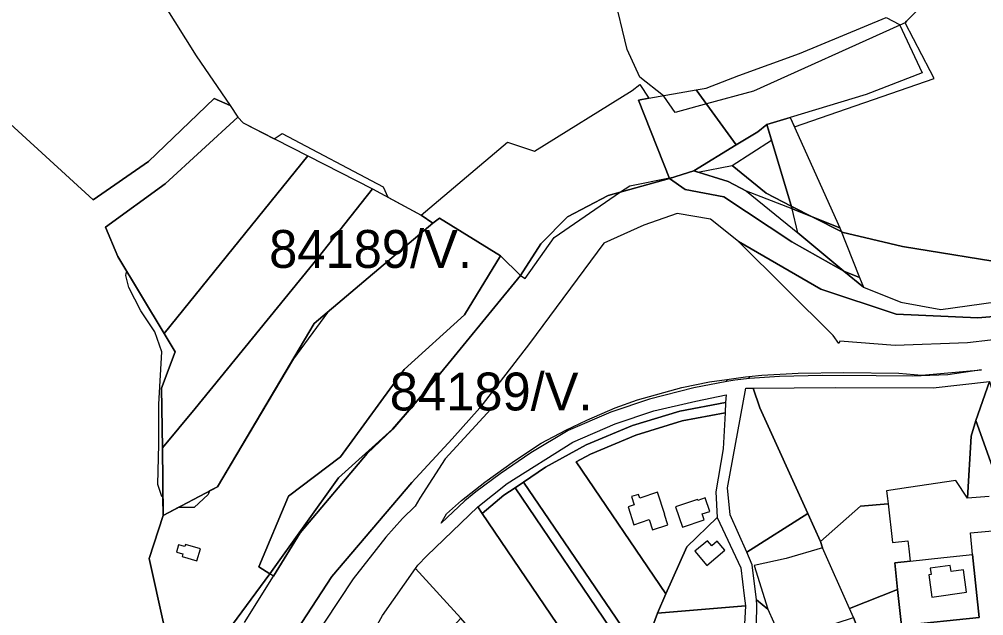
# Model space of a CAD drawing. Extents: x -477304 to -465429, y -1159113 to -1149210.
# Drawn here: x -475671.7 to -475289.9, y -1154370.8 to -1154134.6 of the extents above; entities that cross this region are included whole.
import ezdxf

# ---------------------------------------------------------------- set-up
doc = ezdxf.new("R2010")
doc.units = 0
for name, color, linetype in [('BPEJ_s', 7, 'Continuous'), ('orna_s', 7, 'Continuous'), ('PUPFL_s', 7, 'Continuous'), ('trav_porost_s', 7, 'Continuous'), ('voda_s', 7, 'Continuous'), ('zahrada_s', 7, 'Continuous')]:
    doc.layers.add(name, color=color, linetype=linetype)

msp = doc.modelspace()

# ---------------------------------------------------------------- linework, layer by layer
at = {"layer": 'BPEJ_s'}
for points in [[(-475293.5, -1154108), (-475320.41, -1154135.4), (-475321, -1154136), (-475323.02, -1154136.91), (-475381, -1154163), (-475399.68, -1154168.12), (-475412, -1154171.5), (-475416.5, -1154165), (-475416.69, -1154164.85), (-475426, -1154157.5), (-475431, -1154146.5), (-475436.5, -1154124)], [(-475276.5, -1154232), (-475322, -1154224.5), (-475339.3, -1154220.45), (-475345.5, -1154219), (-475346.33, -1154218.58), (-475356.96, -1154213.17), (-475366.04, -1154208.56), (-475376, -1154203.5), (-475389.5, -1154192.5), (-475373.93, -1154182.46), (-475375.79, -1154176.29), (-475366.47, -1154173.48), (-475364.79, -1154177.23), (-475309.5, -1154158), (-475311.05, -1154155.04), (-475321, -1154136), (-475320.41, -1154135.4), (-475293.5, -1154108)], [(-475582.5, -1154373.5), (-475571.09, -1154355.09), (-475572.52, -1154354.12), (-475576.83, -1154351.41), (-475565.18, -1154323.39), (-475544.55, -1154307.85), (-475519.37, -1154273.24), (-475495.41, -1154251.56), (-475481.23, -1154228.2), (-475473.22, -1154236.05), (-475471.38, -1154237.25), (-475460, -1154221), (-475433.62, -1154202.97), (-475430, -1154200.5), (-475414.34, -1154197.41), (-475412.12, -1154196.97), (-475404.7, -1154194.66), (-475403.04, -1154195.17), (-475389.5, -1154192.5), (-475373.93, -1154182.46), (-475375.79, -1154176.29), (-475366.47, -1154173.48), (-475364.79, -1154177.23), (-475309.5, -1154158), (-475311.05, -1154155.04), (-475321, -1154136), (-475323.02, -1154136.91), (-475381, -1154163), (-475399.68, -1154168.12), (-475412, -1154171.5), (-475416.5, -1154165), (-475416.69, -1154164.85), (-475426, -1154157.5), (-475431, -1154146.5), (-475436.5, -1154124)], [(-475613.99, -1154199.7), (-475585.15, -1154173.3), (-475583.1, -1154175.64), (-475570.82, -1154181.91), (-475567.62, -1154179.77), (-475527.61, -1154200.97), (-475525.77, -1154205.09), (-475512.65, -1154212.2), (-475507.98, -1154215.32), (-475549.67, -1154250.64), (-475563.18, -1154268.99), (-475593.29, -1154319.68), (-475596.43, -1154321.35), (-475596.98, -1154322.75), (-475602.54, -1154327.92), (-475608.78, -1154327.92), (-475614.77, -1154331.11), (-475614.86, -1154323.82), (-475615.25, -1154323.55), (-475616.84, -1154318.78), (-475616.44, -1154302.88), (-475616.44, -1154286.97), (-475615.25, -1154266.3), (-475618.03, -1154258.35), (-475623.59, -1154250), (-475628.36, -1154240.86), (-475629.55, -1154236.08), (-475629.37, -1154235.29), (-475629.18, -1154234.44), (-475632.72, -1154228.55), (-475637.63, -1154216.91), (-475613.99, -1154199.7)], [(-475582.5, -1154373.5), (-475571.09, -1154355.09), (-475560.5, -1154338), (-475534, -1154306.5), (-475524, -1154296.97), (-475523.89, -1154296.86), (-475508.55, -1154279.03), (-475473.22, -1154236.05), (-475471.38, -1154237.25), (-475460, -1154221), (-475433.62, -1154202.97), (-475430, -1154200.5), (-475414.34, -1154197.41), (-475412.12, -1154196.97), (-475404.7, -1154194.66), (-475403.04, -1154195.17), (-475389.5, -1154192.5), (-475376, -1154203.5), (-475366.04, -1154208.56), (-475356.96, -1154213.17), (-475346.33, -1154218.58), (-475345.5, -1154219), (-475339.3, -1154220.45), (-475322, -1154224.5), (-475276.5, -1154232)]]:
    msp.add_lwpolyline(points, dxfattribs=at)
for points in [[(-475583.1, -1154175.64), (-475570.82, -1154181.91), (-475567.62, -1154179.77), (-475527.61, -1154200.97), (-475525.77, -1154205.09), (-475512.65, -1154212.2), (-475507.98, -1154215.32), (-475549.67, -1154250.64), (-475563.18, -1154268.99), (-475593.29, -1154319.68), (-475596.43, -1154321.35), (-475596.98, -1154322.75), (-475602.54, -1154327.92), (-475608.78, -1154327.92), (-475614.77, -1154331.11), (-475614.86, -1154323.82), (-475615.25, -1154323.55), (-475616.84, -1154318.78), (-475616.44, -1154302.88), (-475616.44, -1154286.97), (-475615.25, -1154266.3), (-475618.03, -1154258.35), (-475623.59, -1154250), (-475628.36, -1154240.86), (-475629.55, -1154236.08), (-475629.37, -1154235.29), (-475629.18, -1154234.44), (-475632.72, -1154228.55), (-475637.63, -1154216.91), (-475613.99, -1154199.7), (-475585.15, -1154173.3)], [(-475473.22, -1154236.05), (-475508.55, -1154279.03), (-475523.89, -1154296.86), (-475524, -1154296.97), (-475534, -1154306.5), (-475560.5, -1154338), (-475571.09, -1154355.09), (-475572.52, -1154354.12), (-475576.83, -1154351.41), (-475565.18, -1154323.39), (-475544.55, -1154307.85), (-475519.37, -1154273.24), (-475495.41, -1154251.56), (-475481.23, -1154228.2)]]:
    msp.add_lwpolyline(points, close=True, dxfattribs=at)
at = {"layer": 'orna_s'}
for points in [[(-475365.71, -1154209.66), (-475375.79, -1154176.29), (-475366.47, -1154173.48), (-475346.87, -1154217.23)], [(-475481.26, -1154314.53), (-475490.92, -1154321.74), (-475495.28, -1154325.21), (-475504.75, -1154334.08), (-475502.52, -1154330.36), (-475496.65, -1154325.11), (-475487.4, -1154317.93), (-475475.62, -1154309.48), (-475465.15, -1154302.44), (-475455.29, -1154297.28), (-475447.05, -1154293.35), (-475435.79, -1154288.45), (-475427, -1154285.31), (-475409.33, -1154280.37), (-475398.38, -1154278.13), (-475391.57, -1154277.2), (-475391.61, -1154277.99), (-475404.7, -1154280.5), (-475422.23, -1154285.02), (-475437.56, -1154290.12), (-475454.36, -1154297.46), (-475469.21, -1154306.24)], [(-475293.01, -1154293.52), (-475287.6, -1154277.98), (-475285.1, -1154286.46), (-475259.6, -1154345.03), (-475275.25, -1154342.94)], [(-475475.44, -1154320.07), (-475479.85, -1154323.07), (-475488.4, -1154330.28), (-475490.2, -1154327.62), (-475478.6, -1154318.44), (-475452.58, -1154302.04), (-475435.8, -1154294.77), (-475420.54, -1154289.58), (-475403.9, -1154285.81), (-475391.89, -1154283.24), (-475392.05, -1154286.27), (-475410.21, -1154289.79), (-475428.95, -1154295.45), (-475447.26, -1154303.12), (-475463.43, -1154311.9), (-475472.14, -1154317.82)], [(-475472.14, -1154317.82), (-475463.43, -1154311.9), (-475447.26, -1154303.12), (-475428.95, -1154295.45), (-475410.21, -1154289.79), (-475392.05, -1154286.27), (-475392.27, -1154290.39), (-475409.23, -1154293.66), (-475427.65, -1154299.24), (-475445.56, -1154306.74), (-475451.25, -1154309.87), (-475415.72, -1154362.15), (-475419.07, -1154369.74), (-475424.06, -1154383.3), (-475425.29, -1154386.67)], [(-475395.45, -1154331.87), (-475407.47, -1154343.45), (-475415.72, -1154362.15), (-475451.25, -1154309.87), (-475445.56, -1154306.74), (-475427.65, -1154299.24), (-475409.23, -1154293.66), (-475392.27, -1154290.39), (-475393.01, -1154304.62), (-475395.97, -1154321.77)], [(-475434.02, -1154410.43), (-475488.4, -1154330.28), (-475479.85, -1154323.07), (-475475.44, -1154320.07), (-475427.04, -1154391.42), (-475429.04, -1154396.87)], [(-475427.04, -1154391.42), (-475475.44, -1154320.07), (-475472.14, -1154317.82), (-475425.29, -1154386.67)], [(-475428.36, -1154334.73), (-475422.33, -1154332.72), (-475420.97, -1154336.76), (-475414.96, -1154334.8), (-475416.31, -1154330.71), (-475416.08, -1154330.63), (-475418.98, -1154321.78), (-475426.09, -1154324.18), (-475426.57, -1154322.71), (-475429.37, -1154323.62), (-475428.31, -1154326.8), (-475430.68, -1154327.59)], [(-475401.38, -1154330.47), (-475398.37, -1154329.47), (-475400.09, -1154324.13), (-475403.1, -1154325.13), (-475403.21, -1154324.79), (-475411.87, -1154327.64), (-475409.18, -1154335.69), (-475400.61, -1154332.85)], [(-475490.2, -1154327.62), (-475488.4, -1154330.28), (-475434.02, -1154410.43), (-475457.14, -1154424.42), (-475483.2, -1154387.59), (-475496.89, -1154371.78), (-475514.86, -1154352.08), (-475513.91, -1154350.74), (-475510.38, -1154347.08)], [(-475305.61, -1154347.74), (-475294.27, -1154346.52), (-475291.65, -1154371.42), (-475322.41, -1154374.65), (-475323.96, -1154360.43), (-475325.01, -1154349.84), (-475318.92, -1154349.18)], [(-475297.87, -1154352.6), (-475302.7, -1154353.27), (-475303.11, -1154350.83), (-475311.04, -1154351.96), (-475310.7, -1154354.43), (-475311.63, -1154354.56), (-475310.39, -1154363.36), (-475296.65, -1154361.42)], [(-475369.67, -1154380.75), (-475341.43, -1154371.5), (-475338.2, -1154379.67), (-475378.54, -1154391.78), (-475380.06, -1154389.98), (-475379.64, -1154366.5), (-475379.87, -1154364.5), (-475375.28, -1154368.2), (-475370.79, -1154378.14)]]:
    msp.add_lwpolyline(points, close=True, dxfattribs=at)
for points in [[(-475287.66, -1154323.59), (-475296.25, -1154324.27), (-475294.86, -1154299.65), (-475293.01, -1154293.52), (-475275.25, -1154342.94)], [(-475284.86, -1154513.45), (-475306.23, -1154467.08), (-475309.43, -1154459.72), (-475323.63, -1154420.21), (-475338.2, -1154379.67), (-475341.43, -1154371.5), (-475343, -1154367.86), (-475323.96, -1154360.43), (-475322.41, -1154374.65), (-475291.65, -1154371.42), (-475294.27, -1154346.52), (-475295.06, -1154337.91), (-475286.38, -1154337.2)]]:
    msp.add_lwpolyline(points, dxfattribs=at)
at = {"layer": 'PUPFL_s'}
for points in [[(-475623.48, -1154114.25), (-475601.71, -1154149.02), (-475588.2, -1154168.75), (-475594.61, -1154165.94), (-475620.6, -1154190.85), (-475642.43, -1154206.13), (-475806.71, -1154055.75)], [(-475806.71, -1154055.75), (-475642.43, -1154206.13), (-475620.6, -1154190.85), (-475594.61, -1154165.94), (-475588.2, -1154168.75), (-475585.15, -1154173.3), (-475613.99, -1154199.7), (-475637.63, -1154216.91), (-475632.72, -1154228.55), (-475614.41, -1154259.01), (-475610.06, -1154266.26), (-475615.38, -1154280.61)], [(-475615.38, -1154280.61), (-475615.09, -1154304.29), (-475614.77, -1154331.11), (-475620.34, -1154348.16)], [(-475620.34, -1154348.16), (-475614.32, -1154374.89), (-475594.73, -1154384.24), (-475596.82, -1154386.82), (-475612.62, -1154386.98), (-475621.39, -1154394.73), (-475627.06, -1154402.68), (-475639.93, -1154406.49), (-475666.83, -1154430.47), (-475692.56, -1154448.71)]]:
    msp.add_lwpolyline(points, dxfattribs=at)
for points in [[(-475323.15, -1154136.62), (-475314.23, -1154155.76), (-475336.47, -1154164.38), (-475366.47, -1154173.48), (-475375.79, -1154176.29), (-475379.32, -1154179.16), (-475387.85, -1154184.37), (-475403.72, -1154162.57), (-475399.81, -1154161.88), (-475386.87, -1154156.88), (-475362.74, -1154148.1), (-475328.53, -1154133.94)], [(-475473.22, -1154236.05), (-475481.23, -1154228.2), (-475505.35, -1154213.34), (-475507.98, -1154215.32), (-475512.65, -1154212.2), (-475478.48, -1154183.29), (-475467.72, -1154186.86), (-475429, -1154162.83), (-475426.04, -1154160.45), (-475422.46, -1154165.86), (-475426.6, -1154166.59), (-475414.25, -1154197.63), (-475438.58, -1154204.34), (-475454.72, -1154212.8), (-475465.22, -1154223.55)], [(-475404.7, -1154194.66), (-475414.25, -1154197.63), (-475426.6, -1154166.59), (-475422.46, -1154165.86), (-475403.72, -1154162.57), (-475387.85, -1154184.37)], [(-475365.71, -1154209.66), (-475383.75, -1154202.61), (-475391.07, -1154198.89), (-475404.7, -1154194.66), (-475387.85, -1154184.37), (-475379.32, -1154179.16), (-475375.79, -1154176.29)], [(-475565.18, -1154323.39), (-475576.83, -1154351.41), (-475572.52, -1154354.12), (-475594.73, -1154384.24), (-475614.32, -1154374.89), (-475620.34, -1154348.16), (-475614.77, -1154331.11), (-475593.29, -1154319.68), (-475554.91, -1154255.08), (-475507.98, -1154215.32), (-475505.35, -1154213.34), (-475481.23, -1154228.2), (-475495.41, -1154251.56), (-475519.37, -1154273.24), (-475544.55, -1154307.85)], [(-475607.28, -1154347.26), (-475601.38, -1154349.02), (-475599.97, -1154344.29), (-475605.87, -1154342.53), (-475606.14, -1154343.42), (-475608.65, -1154342.67), (-475609.51, -1154345.57), (-475607, -1154346.32)]]:
    msp.add_lwpolyline(points, close=True, dxfattribs=at)
at = {"layer": 'trav_porost_s'}
for points in [[(-475637.63, -1154216.91), (-475613.99, -1154199.7), (-475585.15, -1154173.3), (-475583.1, -1154175.64), (-475557.51, -1154188.7), (-475614.41, -1154259.01), (-475632.72, -1154228.55)], [(-475531.93, -1154201.75), (-475553.75, -1154229.42), (-475602.05, -1154288.69), (-475615.09, -1154304.29), (-475615.38, -1154280.61), (-475610.06, -1154266.26), (-475614.41, -1154259.01), (-475557.51, -1154188.7)], [(-475383.75, -1154202.61), (-475363.52, -1154219.19), (-475345.22, -1154234.29), (-475365.8, -1154222.77), (-475392.71, -1154204.87), (-475408.09, -1154201.95), (-475414.25, -1154197.63), (-475404.7, -1154194.66), (-475391.07, -1154198.89)], [(-475615.09, -1154304.29), (-475602.05, -1154288.69), (-475553.75, -1154229.42), (-475531.93, -1154201.75), (-475512.65, -1154212.2), (-475507.98, -1154215.32), (-475554.91, -1154255.08), (-475593.29, -1154319.68), (-475614.77, -1154331.11)], [(-475345.22, -1154234.29), (-475363.52, -1154219.19), (-475365.71, -1154209.66), (-475346.87, -1154217.23), (-475339.07, -1154236.78)], [(-475473.22, -1154236.05), (-475508.55, -1154279.03), (-475523.9, -1154296.88), (-475545.3, -1154316.22), (-475572.52, -1154354.12), (-475576.83, -1154351.41), (-475565.18, -1154323.39), (-475544.55, -1154307.85), (-475519.37, -1154273.24), (-475495.41, -1154251.56), (-475481.23, -1154228.2)], [(-475345.22, -1154234.29), (-475339.07, -1154236.78), (-475337.52, -1154240.68)], [(-475382.55, -1154276.84), (-475382.82, -1154276.04), (-475377.78, -1154275.5), (-475363.38, -1154274.72), (-475345.21, -1154274.52), (-475323.48, -1154274.76), (-475314.32, -1154275.53), (-475290.71, -1154273.35), (-475304.03, -1154275.33), (-475318.21, -1154275.97), (-475332.49, -1154275.82), (-475353.72, -1154275.6), (-475370.76, -1154276.07)], [(-475327.73, -1154326.41), (-475338.6, -1154327.32), (-475354.54, -1154341.31), (-475359.53, -1154330.28), (-475378.49, -1154288.41), (-475381.15, -1154280.66), (-475348.66, -1154280.39), (-475309.84, -1154280.47), (-475287.6, -1154277.98), (-475293.01, -1154293.52), (-475294.86, -1154299.65), (-475296.25, -1154324.27), (-475300.88, -1154317.28), (-475319.58, -1154320.05), (-475328.3, -1154321.34), (-475327.96, -1154324.38)], [(-475550.91, -1154373.36), (-475556.1, -1154382.36), (-475563.87, -1154379.55), (-475548.04, -1154355.26), (-475516.26, -1154318.07), (-475500.36, -1154300.77), (-475489.4, -1154288.4), (-475484.98, -1154288.97), (-475503.04, -1154308.64), (-475513.1, -1154324.2), (-475514.92, -1154327.4), (-475519.94, -1154332.25), (-475526.66, -1154339.71), (-475539.48, -1154356.13)], [(-475326.01, -1154341.76), (-475319.85, -1154341.06), (-475319.49, -1154344.23), (-475318.92, -1154349.18), (-475325.01, -1154349.84), (-475323.96, -1154360.43), (-475343, -1154367.86), (-475353.67, -1154343.83), (-475354.54, -1154341.31), (-475338.6, -1154327.32), (-475327.73, -1154326.41)], [(-475541.24, -1154394.59), (-475527.96, -1154370.68), (-475514.86, -1154352.08), (-475496.89, -1154371.78), (-475528.32, -1154406.52)]]:
    msp.add_lwpolyline(points, close=True, dxfattribs=at)
at = {"layer": 'voda_s'}
for points in [[(-475594.73, -1154384.24), (-475572.52, -1154354.12), (-475545.3, -1154316.22), (-475523.9, -1154296.88), (-475508.55, -1154279.03), (-475473.22, -1154236.05), (-475465.22, -1154223.55), (-475454.72, -1154212.8), (-475438.58, -1154204.34), (-475414.25, -1154197.63), (-475408.09, -1154201.95), (-475392.71, -1154204.87), (-475365.8, -1154222.77), (-475345.22, -1154234.29), (-475337.52, -1154240.68), (-475322.7, -1154246.66), (-475306.78, -1154249.46), (-475279.34, -1154245.69)], [(-475241.43, -1154248.6), (-475292.16, -1154252.83), (-475324.48, -1154251.33), (-475354.37, -1154241.42), (-475386.96, -1154222.62), (-475398.1, -1154213.77), (-475411.3, -1154211.55), (-475424.39, -1154216.08), (-475440.24, -1154223.22), (-475469.65, -1154262.94), (-475489.4, -1154288.4), (-475500.36, -1154300.77), (-475516.26, -1154318.07), (-475548.04, -1154355.26), (-475563.87, -1154379.55)]]:
    msp.add_lwpolyline(points, dxfattribs=at)
msp.add_lwpolyline([(-475349.41, -1154259.78), (-475386.96, -1154222.62), (-475354.37, -1154241.42), (-475324.48, -1154251.33), (-475292.16, -1154252.83), (-475241.43, -1154248.6), (-475226.36, -1154244.78), (-475243.99, -1154252.58), (-475278.01, -1154260.55), (-475296.27, -1154262.77), (-475324.89, -1154263.81), (-475346.87, -1154262.08), (-475347.17, -1154262.92)], close=True, dxfattribs=at)
at = {"layer": 'zahrada_s'}
for points in [[(-475382.82, -1154276.04), (-475382.55, -1154276.84), (-475388.44, -1154277.49), (-475391.61, -1154277.99), (-475391.57, -1154277.2), (-475384.13, -1154276.18)], [(-475381.15, -1154280.66), (-475378.49, -1154288.41), (-475359.53, -1154330.28), (-475383.67, -1154345.65), (-475390.22, -1154330.86), (-475391.31, -1154320.09), (-475384.02, -1154280.68)], [(-475386.08, -1154351.85), (-475384.66, -1154362.87), (-475384.15, -1154366.81), (-475419.07, -1154369.74), (-475415.72, -1154362.15), (-475407.47, -1154343.45), (-475395.45, -1154331.87)], [(-475381.5, -1154350.56), (-475383.67, -1154345.65), (-475359.53, -1154330.28), (-475354.54, -1154341.31), (-475353.67, -1154343.83), (-475368.13, -1154348.04), (-475380.69, -1154350.93), (-475375.28, -1154368.2), (-475379.87, -1154364.5)], [(-475392.37, -1154344.85), (-475395.42, -1154341.25), (-475397.58, -1154343.07), (-475399.28, -1154341.07), (-475404.2, -1154345.24), (-475399.45, -1154350.84)], [(-475384.15, -1154366.81), (-475386.23, -1154402.7), (-475424.06, -1154383.3), (-475419.07, -1154369.74)]]:
    msp.add_lwpolyline(points, close=True, dxfattribs=at)

# ---------------------------------------------------------------- texts
at = {"layer": 'BPEJ_s'}
for p in [(-475572.8, -1154233.04), (-475525.03, -1154289.48)]:
    msp.add_text('84189/V.', height=15, dxfattribs=at).set_placement(p)

doc.saveas('drawing.dxf')
